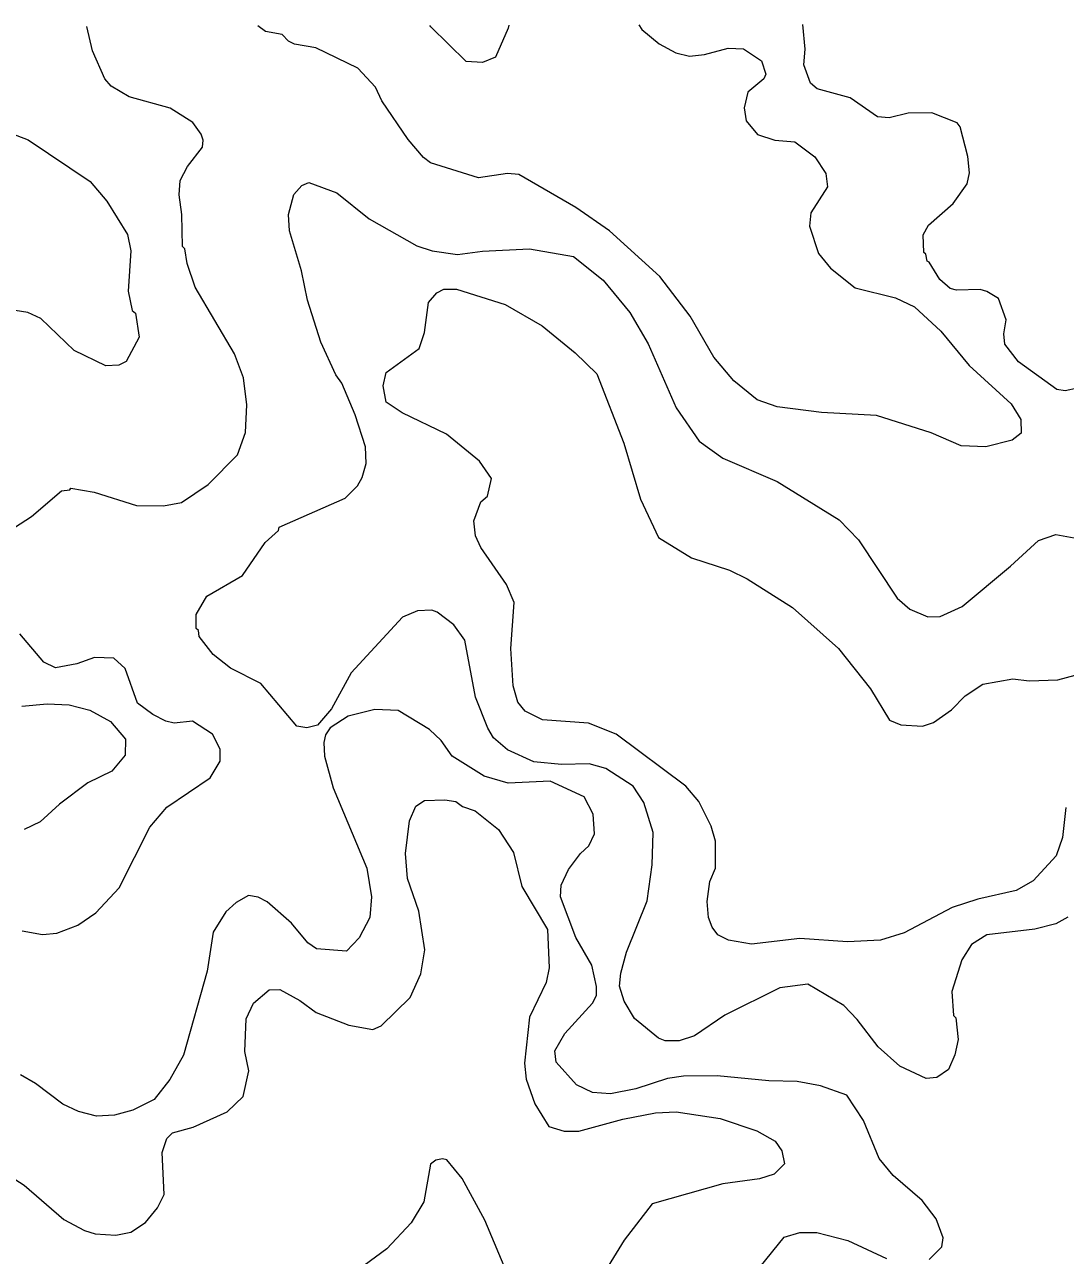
# Model space of a CAD drawing. Extents: x 447.8 to 473.9, y 7733.1 to 7760.8.
# Drawn here: x 456.079 to 457.538, y 7759.048 to 7760.772 of the extents above; entities that cross this region are included whole.
import ezdxf

# ---------------------------------------------------------------- set-up
doc = ezdxf.new("R2010")
doc.units = 0
doc.header["$LTSCALE"] = 0.032
doc.layers.add('2', color=7, linetype='Continuous', lineweight=13)

msp = doc.modelspace()

# ---------------------------------------------------------------- linework, layer by layer
at = {"layer": '2'}
for points in [[(456.3181, 7760.4042), (456.3065, 7760.4375), (456.3035, 7760.4579), (456.3003, 7760.4613), (456.2994, 7760.5059), (456.2955, 7760.5336), (456.297, 7760.5536), (456.307, 7760.5734), (456.3281, 7760.6005), (456.329, 7760.6101), (456.3262, 7760.6186), (456.3146, 7760.6348), (456.2828, 7760.6548), (456.2255, 7760.6707), (456.2001, 7760.6856), (456.1913, 7760.6961), (456.174, 7760.7351), (456.1658, 7760.7695)], [(456.9395, 7760.7715), (456.9441, 7760.7652), (456.9681, 7760.7452), (456.9918, 7760.7324), (457.0107, 7760.7279), (457.0316, 7760.7303), (457.065, 7760.739), (457.0866, 7760.7383), (457.1115, 7760.7211), (457.1178, 7760.7025), (457.115, 7760.6962), (457.0926, 7760.6775), (457.0874, 7760.6554), (457.0904, 7760.6374), (457.1061, 7760.618), (457.1303, 7760.6101), (457.1584, 7760.6076), (457.1865, 7760.5869), (457.202, 7760.5634), (457.2044, 7760.5447), (457.1809, 7760.5085), (457.1789, 7760.4896), (457.1916, 7760.4514), (457.2082, 7760.4307), (457.2429, 7760.4033), (457.2997, 7760.3894), (457.3262, 7760.3767), (457.3629, 7760.3426), (457.4028, 7760.2945), (457.4615, 7760.2408), (457.4753, 7760.2186), (457.4758, 7760.1996), (457.463, 7760.1896), (457.4263, 7760.1804), (457.3916, 7760.182), (457.3493, 7760.2), (457.273, 7760.2245), (457.1957, 7760.2285), (457.1336, 7760.2366), (457.1054, 7760.2464), (457.0727, 7760.2728), (457.0449, 7760.3059), (457.0116, 7760.3637), (456.969, 7760.419), (456.8984, 7760.483), (456.8515, 7760.5158), (456.7715, 7760.5619), (456.7557, 7760.5635), (456.7151, 7760.5572), (456.6477, 7760.5782), (456.6379, 7760.5857), (456.6165, 7760.611), (456.5796, 7760.6651), (456.5707, 7760.6843), (456.5458, 7760.7108), (456.4868, 7760.7397), (456.4571, 7760.7448), (456.4488, 7760.7486), (456.4396, 7760.7582), (456.4164, 7760.7622), (456.4057, 7760.7701)], [(456.7575, 7760.771), (456.7568, 7760.767), (456.7387, 7760.7265), (456.7205, 7760.7191), (456.6977, 7760.7201), (456.6481, 7760.7688), (456.6468, 7760.7707)], [(457.5545, 7760.2626), (457.5374, 7760.259), (457.5257, 7760.261), (457.4718, 7760.2995), (457.4528, 7760.3242), (457.4513, 7760.3386), (457.4545, 7760.3583), (457.4438, 7760.3882), (457.4275, 7760.3983), (457.4183, 7760.4007), (457.3852, 7760.4001), (457.3762, 7760.4024), (457.3614, 7760.415), (457.3469, 7760.4392), (457.3438, 7760.4405), (457.3422, 7760.4502), (457.339, 7760.4527), (457.3381, 7760.4774), (457.3459, 7760.4911), (457.3804, 7760.5216), (457.3999, 7760.5489), (457.403, 7760.5644), (457.4008, 7760.5873), (457.3901, 7760.6287), (457.3859, 7760.6343), (457.3503, 7760.6485), (457.3173, 7760.6478), (457.2906, 7760.6414), (457.2742, 7760.6428), (457.2361, 7760.6695), (457.1899, 7760.6822), (457.1805, 7760.6901), (457.1711, 7760.7158), (457.173, 7760.7374), (457.1694, 7760.772)], [(456.026, 7760.6324), (456.0838, 7760.6108), (456.1706, 7760.5521), (456.1942, 7760.5245), (456.2228, 7760.4781), (456.2279, 7760.4552), (456.224, 7760.3988), (456.2297, 7760.3717), (456.2344, 7760.3677), (456.2396, 7760.3341), (456.2211, 7760.3002), (456.2107, 7760.2951), (456.1926, 7760.2939), (456.1485, 7760.3153), (456.1017, 7760.3605), (456.0834, 7760.3689), (456.0565, 7760.3727)], [(456.4357, 7760.0679), (456.5283, 7760.1088), (456.5453, 7760.1257), (456.552, 7760.1374), (456.5574, 7760.1572), (456.5567, 7760.1804), (456.5422, 7760.2255), (456.5233, 7760.2695), (456.5151, 7760.2815), (456.494, 7760.3269), (456.4754, 7760.3861), (456.467, 7760.4269), (456.4502, 7760.4831), (456.4486, 7760.5062), (456.4562, 7760.534), (456.4676, 7760.5468), (456.4773, 7760.5506), (456.5166, 7760.5362), (456.5618, 7760.5001), (456.6286, 7760.4619), (456.6502, 7760.4549), (456.6856, 7760.4498), (456.7204, 7760.4547), (456.7866, 7760.4577), (456.8482, 7760.4473), (456.8899, 7760.4139), (456.9269, 7760.3685), (456.9526, 7760.3249), (456.9919, 7760.235), (457.0243, 7760.1882), (457.0574, 7760.1648), (457.1336, 7760.1317), (457.2207, 7760.0783), (457.2478, 7760.0503), (457.3018, 7759.9685), (457.3197, 7759.953), (457.3449, 7759.9422), (457.3621, 7759.9429), (457.3927, 7759.9568), (457.4606, 7760.0133), (457.5, 7760.0492), (457.5243, 7760.0576), (457.6015, 7760.0437)], [(456.3771, 7760.1692), (456.3886, 7760.2006), (456.3901, 7760.2393), (456.3855, 7760.2771), (456.3728, 7760.3109), (456.3181, 7760.4042)], [(456.5816, 7760.2659), (456.5854, 7760.2848), (456.6319, 7760.3183), (456.6392, 7760.3408), (456.6448, 7760.3825), (456.6565, 7760.3964), (456.6666, 7760.4016), (456.6841, 7760.4016), (456.7523, 7760.3799), (456.8043, 7760.3499), (456.8504, 7760.3124), (456.8807, 7760.2826), (456.9189, 7760.1855), (456.9419, 7760.107), (456.9675, 7760.0536), (457.0137, 7760.0249), (457.0668, 7760.0079), (457.0915, 7759.9956), (457.1553, 7759.9553), (457.2198, 7759.898), (457.2643, 7759.8416), (457.2912, 7759.7974), (457.3071, 7759.7909), (457.3374, 7759.7893), (457.3528, 7759.7945), (457.3778, 7759.812), (457.397, 7759.8318), (457.422, 7759.8478), (457.4638, 7759.8557), (457.487, 7759.8527), (457.5269, 7759.8543), (457.5513, 7759.8608)], [(456.733, 7760.1361), (456.7164, 7760.1604), (456.6702, 7760.1982), (456.6079, 7760.2279), (456.5857, 7760.2431), (456.5816, 7760.2659)], [(456.0648, 7760.0675), (456.0886, 7760.0827), (456.1304, 7760.1189), (456.142, 7760.1203), (456.1435, 7760.1226), (456.1761, 7760.1172), (456.2356, 7760.0985), (456.2736, 7760.0979), (456.2986, 7760.1027), (456.3363, 7760.1277), (456.3771, 7760.1692)], [(457.5383, 7759.675), (457.5337, 7759.633), (457.5246, 7759.6074), (457.4924, 7759.5727), (457.4685, 7759.5588), (457.4148, 7759.5468), (457.3788, 7759.535), (457.3115, 7759.4997), (457.2785, 7759.4895), (457.2321, 7759.4871), (457.1652, 7759.4918), (457.0975, 7759.4839), (457.0656, 7759.4892), (457.0506, 7759.4968), (457.0424, 7759.5075), (457.0374, 7759.521), (457.0353, 7759.5435), (457.0393, 7759.5716), (457.0472, 7759.5904), (457.0471, 7759.628), (457.0411, 7759.6491), (457.024, 7759.6834), (457.0057, 7759.7049), (456.9078, 7759.778), (456.8693, 7759.7932), (456.8046, 7759.7982), (456.7802, 7759.8104), (456.77, 7759.8229), (456.7638, 7759.8456), (456.7604, 7759.8979), (456.7651, 7759.9623), (456.7543, 7759.9874), (456.7185, 7760.0396), (456.7107, 7760.0557), (456.7084, 7760.0766), (456.7182, 7760.1035), (456.7275, 7760.1116), (456.733, 7760.1361)], [(456.3195, 7759.9457), (456.3342, 7759.9713), (456.3843, 7760.0001), (456.4162, 7760.0463), (456.4347, 7760.0634), (456.4357, 7760.0679)], [(457.541, 7759.5214), (457.524, 7759.5121), (457.4948, 7759.5047), (457.4273, 7759.4966), (457.406, 7759.4832), (457.3926, 7759.4618), (457.3784, 7759.4176), (457.3808, 7759.3839), (457.384, 7759.3806), (457.3871, 7759.3503), (457.3827, 7759.3286), (457.3739, 7759.308), (457.3572, 7759.2971), (457.3426, 7759.2955), (457.3054, 7759.3127), (457.2751, 7759.3401), (457.2458, 7759.3783), (457.2271, 7759.3978), (457.1768, 7759.4277), (457.1372, 7759.4225), (457.0602, 7759.3844), (457.0177, 7759.3555), (456.9964, 7759.3484), (456.9768, 7759.3484), (456.9674, 7759.3522), (456.9335, 7759.3796), (456.9193, 7759.4039), (456.9127, 7759.4248), (456.9143, 7759.4432), (456.9224, 7759.4725), (456.9512, 7759.5445), (456.9583, 7759.5949), (456.9599, 7759.6401), (456.9468, 7759.6824), (456.9318, 7759.705), (456.8937, 7759.7298), (456.8702, 7759.7365), (456.8313, 7759.7356), (456.7925, 7759.7391), (456.7558, 7759.7562), (456.7362, 7759.7726), (456.7281, 7759.7863), (456.7107, 7759.8297), (456.696, 7759.9097), (456.6803, 7759.9309), (456.6571, 7759.9491), (456.6497, 7759.9519), (456.6294, 7759.9509), (456.6085, 7759.9418), (456.5366, 7759.8638), (456.5088, 7759.8135), (456.4895, 7759.7904), (456.4743, 7759.7869), (456.4602, 7759.7892), (456.4101, 7759.8491), (456.3673, 7759.8703), (456.3433, 7759.8897), (456.3234, 7759.9146), (456.3225, 7759.923), (456.3195, 7759.9258), (456.3195, 7759.9457)], [(456.0754, 7759.5023), (456.104, 7759.4975), (456.1241, 7759.4992), (456.1533, 7759.5102), (456.1787, 7759.5275), (456.2114, 7759.5626), (456.2542, 7759.6475), (456.278, 7759.6755), (456.3387, 7759.717), (456.3531, 7759.7399), (456.3531, 7759.7568), (456.342, 7759.7779), (456.3141, 7759.7962), (456.2885, 7759.7933), (456.2767, 7759.796), (456.2583, 7759.8054), (456.2369, 7759.8214), (456.2198, 7759.8701), (456.204, 7759.8845), (456.1767, 7759.8854), (456.1518, 7759.8767), (456.122, 7759.8711), (456.1058, 7759.8787), (456.072, 7759.9183)], [(456.0748, 7759.8173), (456.1104, 7759.8205), (456.1412, 7759.8189), (456.1703, 7759.8116), (456.1992, 7759.7956), (456.22, 7759.7711), (456.2199, 7759.7484), (456.201, 7759.7262), (456.1674, 7759.71), (456.1277, 7759.6799), (456.1008, 7759.6552), (456.0784, 7759.6445)], [(456.6783, 7759.7471), (456.6627, 7759.7689), (456.6463, 7759.7846), (456.6024, 7759.811), (456.5699, 7759.8125), (456.5321, 7759.8034), (456.5072, 7759.7868), (456.5007, 7759.7769), (456.4983, 7759.7664), (456.4991, 7759.7472), (456.5115, 7759.7026), (456.5583, 7759.5904), (456.5648, 7759.55), (456.5628, 7759.5209), (456.5478, 7759.4924), (456.5299, 7759.474), (456.4879, 7759.4773), (456.4757, 7759.4856), (456.4529, 7759.5131), (456.4188, 7759.543), (456.4063, 7759.5494), (456.3924, 7759.5518), (456.3752, 7759.5419), (456.3607, 7759.529), (456.3432, 7759.5006), (456.3346, 7759.4458), (456.3016, 7759.3281), (456.2822, 7759.2941), (456.2604, 7759.2662), (456.2304, 7759.2514), (456.2046, 7759.244), (456.1796, 7759.2426), (456.1543, 7759.2494), (456.1324, 7759.2598), (456.094, 7759.2886), (456.0731, 7759.3006)], [(456.8757, 7759.6657), (456.8632, 7759.6901), (456.8156, 7759.7122), (456.7566, 7759.7094), (456.7229, 7759.719), (456.6783, 7759.7471)], [(456.2068, 7759.0759), (456.2278, 7759.0805), (456.2483, 7759.0937), (456.2649, 7759.1143), (456.2742, 7759.1329), (456.2714, 7759.1917), (456.278, 7759.2114), (456.2862, 7759.2193), (456.3149, 7759.2275), (456.3627, 7759.249), (456.3853, 7759.2704), (456.3933, 7759.3061), (456.3876, 7759.3336), (456.3892, 7759.3793), (456.3996, 7759.4011), (456.4217, 7759.4196), (456.4366, 7759.4203), (456.4647, 7759.4048), (456.4876, 7759.3881), (456.5331, 7759.3703), (456.5668, 7759.3644), (456.5788, 7759.3694), (456.619, 7759.409), (456.634, 7759.4424), (456.64, 7759.4757), (456.6315, 7759.53), (456.6153, 7759.5757), (456.6129, 7759.6108), (456.6185, 7759.6567), (456.6271, 7759.6769), (456.6392, 7759.6851), (456.668, 7759.6858), (456.683, 7759.6834), (456.6928, 7759.6768), (456.7103, 7759.6707), (456.7431, 7759.6444), (456.7642, 7759.6123), (456.7757, 7759.5645), (456.8116, 7759.5043), (456.814, 7759.4507), (456.81, 7759.4302), (456.7866, 7759.3814), (456.7795, 7759.317), (456.7818, 7759.2945), (456.7939, 7759.2601), (456.8134, 7759.2284), (456.8351, 7759.2218), (456.8556, 7759.2218), (456.9171, 7759.2385), (456.963, 7759.2474), (456.9919, 7759.2489), (457.0537, 7759.2393), (457.1053, 7759.2224), (457.1307, 7759.2077), (457.1402, 7759.1943), (457.1438, 7759.1762), (457.1296, 7759.1615), (457.1088, 7759.1549), (457.0573, 7759.148), (456.9586, 7759.12), (456.9192, 7759.0689), (456.8967, 7759.0328)], [(457.3469, 7759.0422), (457.3646, 7759.0599), (457.3663, 7759.0723), (457.3563, 7759.0988), (457.3368, 7759.1245), (457.2961, 7759.1596), (457.2765, 7759.1837), (457.2546, 7759.2368), (457.2312, 7759.2723), (457.1944, 7759.2851), (457.1618, 7759.2913), (457.1219, 7759.2923), (457.0493, 7759.2994), (457.0024, 7759.2986), (456.9799, 7759.2954), (456.9354, 7759.2811), (456.9002, 7759.2739), (456.8748, 7759.2761), (456.8523, 7759.2868), (456.8239, 7759.3185), (456.8222, 7759.3342), (456.8362, 7759.3584), (456.8749, 7759.4013), (456.8805, 7759.412), (456.8805, 7759.4243), (456.874, 7759.4544), (456.8516, 7759.4929), (456.8301, 7759.55), (456.8308, 7759.5665), (456.8411, 7759.5882), (456.8579, 7759.611), (456.8695, 7759.6213), (456.8775, 7759.6385), (456.8757, 7759.6657)], [(456.757, 7759.0184), (456.7241, 7759.0969), (456.6923, 7759.1553), (456.6708, 7759.1814), (456.6646, 7759.1831), (456.6552, 7759.181), (456.6478, 7759.1755), (456.6384, 7759.1226), (456.6208, 7759.0934), (456.5863, 7759.0567), (456.539, 7759.022)], [(456.047, 7759.166), (456.0784, 7759.1461), (456.1339, 7759.0982), (456.1627, 7759.0826), (456.1778, 7759.078), (456.2068, 7759.0759)], [(457.1096, 7759.0315), (457.1435, 7759.0733), (457.1656, 7759.0798), (457.189, 7759.0797), (457.2329, 7759.0687), (457.2868, 7759.0435)]]:
    msp.add_lwpolyline(points, dxfattribs=at)

doc.saveas('drawing.dxf')
